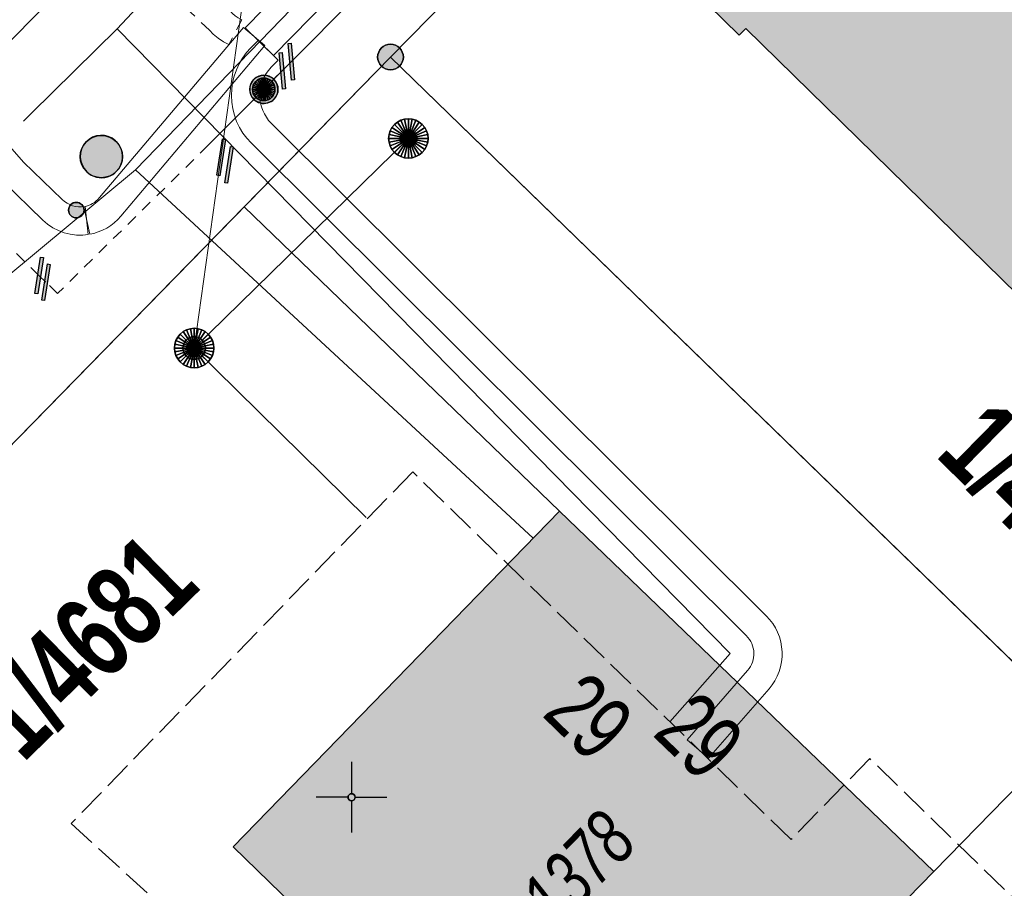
# Model space of a CAD drawing. Header units: metres. Extents: x 2695560 to 2696939, y 1260491 to 1262050.
# Tile 265 of 656: x 2695795 to 2695813, y 1260923 to 1260939. Entities that reach past the tile are written whole.
import ezdxf

# ---------------------------------------------------------------- set-up
doc = ezdxf.new("R2010")
doc.units = ezdxf.units.M
for name, pattern in [('AUSGEZOGEN', [0]), ('STRICHLINIE_S4', [0.66, 0.5, -0.16]), ('VERDECKT2_S2', [0.36, 0.2, -0.16])]:
    doc.linetypes.add(name, pattern=pattern)
for name, color, linetype in [('XR$1$AV_Gebäudeflächen (BB)', 7, 'AUSGEZOGEN'), ('XR$1$AV_Grenzpunkte', 7, 'AUSGEZOGEN'), ('XR$1$AV_Grundstück-Nr.', 7, 'AUSGEZOGEN'), ('XR$1$AV_Haus-Nr.', 7, 'AUSGEZOGEN'), ('XR$1$AV_Koordinatennetzpunkte', 7, 'AUSGEZOGEN'), ('XR$1$AV_Linien (BB)', 7, 'AUSGEZOGEN'), ('XR$1$AV_Proj. Gebäude', 7, 'AUSGEZOGEN'), ('XR$1$AV_Proj. Haus-Nr.', 7, 'AUSGEZOGEN'), ('XR$1$AV_Versicherung-Nr.', 7, 'AUSGEZOGEN'), ('XR$1$AW_LK_Schachtdeckel', 24, 'AUSGEZOGEN'), ('XR$1$EW_LK_Knoten', 1, 'AUSGEZOGEN'), ('XR$1$GA_LK_Rohrleitungsteil', 32, 'AUSGEZOGEN'), ('XR$1$GA_LK_Siphon', 32, 'AUSGEZOGEN'), ('XR$1$Liegenschaftsgrenzen', 7, 'AUSGEZOGEN'), ('XR$1$PFAV', 255, 'AUSGEZOGEN'), ('XR$1$PFAW', 255, 'AUSGEZOGEN'), ('XR$1$PFGA', 255, 'AUSGEZOGEN'), ('XR$1$RAEW', 8, 'AUSGEZOGEN')]:
    doc.layers.add(name, color=color, linetype=linetype)
for name, color, linetype, lineweight in [('XR$2$ABW-Linie-R-genau', 4, 'AUSGEZOGEN', 18), ('XR$2$ABW-Punkt', 6, 'AUSGEZOGEN', 18), ('XR$2$ELE-Flaeche-oberirdisch', 1, 'AUSGEZOGEN', 18), ('XR$2$ELE-LinieFlaeche-genau', 1, 'AUSGEZOGEN', 18), ('XR$2$ELE-LinieFlaeche-ungenau', 1, 'VERDECKT2_S2', 18), ('XR$2$GAS-Linie-genau', 12, 'AUSGEZOGEN', 18), ('XR$2$GAS-Linie-ungenau', 12, 'VERDECKT2_S2', 18), ('XR$2$GAS-Punkt', 12, 'AUSGEZOGEN', 18), ('XR$2$KOM-Linie-U-genau', 91, 'AUSGEZOGEN', 18), ('XR$2$WAS-Linie-genau', 5, 'AUSGEZOGEN', 18), ('XR$2$WAS-Linie-ungenau', 5, 'VERDECKT2_S2', 18)]:
    doc.layers.add(name, color=color, linetype=linetype, lineweight=lineweight)
doc.styles.add('ARIAL', font='arial.ttf')

# ---------------------------------------------------------------- blocks, each defined once
blk = doc.blocks.new('BAV15')
at = {"layer": 'XR$1$PFAV', "transparency": 33554687}
blk.add_hatch(color=7, dxfattribs=at).paths.add_polyline_path([(0.5, 0), (0.49, 0.101), (0.459, 0.197), (0.41, 0.286), (0.344, 0.362), (0.264, 0.424), (0.174, 0.469), (0.076, 0.494), (-0.025, 0.499), (-0.125, 0.484), (-0.22, 0.449), (-0.306, 0.395), (-0.379, 0.326), (-0.437, 0.243), (-0.477, 0.15), (-0.497, 0.051), (-0.497, -0.051), (-0.477, -0.15), (-0.437, -0.243), (-0.379, -0.326), (-0.306, -0.395), (-0.22, -0.449), (-0.125, -0.484), (-0.025, -0.499), (0.076, -0.494), (0.174, -0.469), (0.264, -0.424), (0.344, -0.362), (0.41, -0.286), (0.459, -0.197), (0.49, -0.101)])
at = {"color": 7, "transparency": 33554687}
for start, end in [(90, 270), (270, 90)]:
    blk.add_arc((0, 0), 0.5, start, end, dxfattribs=at)
at = {"layer": 'XR$1$PFAV', "transparency": 33554687}
blk.add_circle((0, 0), 0.5, dxfattribs=at)
blk = doc.blocks.new('BAV2041')
at = {"color": 7, "transparency": 33554687}
for p, q in [((0, 0.5), (0, 0.05)), ((-0.05, 0), (-0.5, 0)), ((0.05, 0), (0.5, 0)), ((0, -0.05), (0, -0.5))]:
    blk.add_line(p, q, dxfattribs=at)
blk.add_circle((0, 0), 0.05, dxfattribs=at)
for start, end in [(90, 270), (270, 90)]:
    blk.add_arc((0, 0), 0.05, start, end, dxfattribs=at)
blk = doc.blocks.new('BAW2082')
at = {"layer": 'XR$1$PFAW', "transparency": 33554687}
blk.add_hatch(color=7, dxfattribs=at).paths.add_polyline_path([(0.509, -0.003), (0.499, 0.098), (0.469, 0.194), (0.42, 0.283), (0.354, 0.359), (0.274, 0.421), (0.183, 0.466), (0.085, 0.491), (-0.016, 0.496), (-0.116, 0.481), (-0.211, 0.446), (-0.297, 0.392), (-0.37, 0.323), (-0.428, 0.24), (-0.468, 0.147), (-0.488, 0.047), (-0.488, -0.054), (-0.468, -0.153), (-0.428, -0.246), (-0.37, -0.329), (-0.297, -0.398), (-0.211, -0.452), (-0.116, -0.487), (-0.016, -0.502), (0.085, -0.497), (0.183, -0.472), (0.274, -0.427), (0.354, -0.366), (0.42, -0.289), (0.469, -0.2), (0.499, -0.104)])
at = {"transparency": 33554687}
for start, end in [(91.1948, 268.8052), (268.8052, 91.1948)]:
    blk.add_arc((0.01, 0), 0.5, start, end, dxfattribs=at)
at = {"layer": 'XR$1$PFAW', "transparency": 33554687}
blk.add_circle((0.009, -0.003), 0.5, dxfattribs=at)
blk = doc.blocks.new('BGA2013')
at = {"transparency": 33554687}
blk.add_hatch(color=36, dxfattribs=at).paths.add_polyline_path([(-0.291, -0.409), (0.352, 0.357), (0.291, 0.409), (-0.352, -0.357)])
at = {"color": 32, "transparency": 33554687}
blk.add_lwpolyline([(-0.291, -0.409), (-0.352, -0.357), (0.291, 0.409), (0.352, 0.357), (-0.291, -0.409)], close=True, dxfattribs=at)
blk = doc.blocks.new('BGA15')
at = {"layer": 'XR$1$PFGA', "transparency": 33554687}
blk.add_hatch(color=7, dxfattribs=at).paths.add_polyline_path([(0.5, 0), (0.49, 0.101), (0.459, 0.197), (0.41, 0.286), (0.344, 0.362), (0.264, 0.424), (0.174, 0.469), (0.076, 0.494), (-0.025, 0.499), (-0.125, 0.484), (-0.22, 0.449), (-0.306, 0.395), (-0.379, 0.326), (-0.437, 0.243), (-0.477, 0.15), (-0.497, 0.051), (-0.497, -0.051), (-0.477, -0.15), (-0.437, -0.243), (-0.379, -0.326), (-0.306, -0.395), (-0.22, -0.449), (-0.125, -0.484), (-0.025, -0.499), (0.076, -0.494), (0.174, -0.469), (0.264, -0.424), (0.344, -0.362), (0.41, -0.286), (0.459, -0.197), (0.49, -0.101)])
at = {"color": 32, "transparency": 33554687}
for start, end in [(91.1948, 268.8052), (268.8052, 91.1948)]:
    blk.add_arc((0, 0), 0.5, start, end, dxfattribs=at)
at = {"layer": 'XR$1$PFGA', "transparency": 33554687}
blk.add_circle((0, 0), 0.5, dxfattribs=at)
blk = doc.blocks.new('BEW957')
at = {"layer": 'XR$1$RAEW', "transparency": 33554687}
blk.add_hatch(color=1, dxfattribs=at).paths.add_polyline_path([(-0.5, 0), (-0.497, -0.051), (-0.49, -0.101), (-0.477, -0.15), (-0.459, -0.197), (-0.437, -0.243), (-0.41, -0.286), (-0.379, -0.326), (-0.344, -0.362), (-0.306, -0.395), (-0.264, -0.424), (-0.22, -0.449), (-0.174, -0.469), (-0.125, -0.484), (-0.076, -0.494), (-0.025, -0.499), (0.025, -0.499), (0.076, -0.494), (0.125, -0.484), (0.174, -0.469), (0.22, -0.449), (0.264, -0.424), (0.306, -0.395), (0.344, -0.362), (0.379, -0.326), (0.41, -0.286), (0.437, -0.243), (0.459, -0.197), (0.477, -0.15), (0.49, -0.101), (0.497, -0.051), (0.5, 0), (0.497, 0.051), (0.49, 0.101), (0.477, 0.15), (0.459, 0.197), (0.437, 0.243), (0.41, 0.286), (0.379, 0.326), (0.344, 0.362), (0.306, 0.395), (0.264, 0.424), (0.22, 0.449), (0.174, 0.469), (0.125, 0.484), (0.076, 0.494), (0.025, 0.499), (-0.025, 0.499), (-0.076, 0.494), (-0.125, 0.484), (-0.174, 0.469), (-0.22, 0.449), (-0.264, 0.424), (-0.306, 0.395), (-0.344, 0.362), (-0.379, 0.326), (-0.41, 0.286), (-0.437, 0.243), (-0.459, 0.197), (-0.477, 0.15), (-0.49, 0.101), (-0.497, 0.051)])
at = {"color": 1, "transparency": 33554687}
for start, end in [(90, 180), (180, 270), (0, 90), (270, 0)]:
    blk.add_arc((0, 0), 0.5, start, end, dxfattribs=at)
at = {"layer": 'XR$1$RAEW', "color": 1, "transparency": 33554687}
blk.add_circle((0, 0), 0.5, dxfattribs=at)
blk = doc.blocks.new('GAS-SIPHON')
at = {"layer": 'XR$2$GAS-Punkt', "linetype": 'AUSGEZOGEN', "lineweight": 25, "transparency": 33554687}
for p, q in [((0, 200, 2500), (0, 350, 2500)), ((0, -200, 2500), (0, -350, 2500))]:
    blk.add_line(p, q, dxfattribs=at)
for points in [[(-77, 185, 2500), (0, 0, 2500), (-111, 166, 2500)], [(-77, 185), (0, 0), (-111, 166)], [(-77, 185, 2500), (-77, 185), (-111, 166), (-111, 166, 2500)], [(-39, 196, 2500), (0, 0, 2500), (-77, 185, 2500)], [(-39, 196), (0, 0), (-77, 185)], [(-39, 196, 2500), (-39, 196), (-77, 185), (-77, 185, 2500)], [(0, 200, 2500), (0, 0, 2500), (-39, 196, 2500)], [(0, 200), (0, 0), (-39, 196)], [(0, 200, 2500), (0, 200), (-39, 196), (-39, 196, 2500)], [(39, 196, 2500), (0, 0, 2500), (0, 200, 2500)], [(39, 196), (0, 0), (0, 200)], [(39, 196, 2500), (39, 196), (0, 200), (0, 200, 2500)], [(77, 185, 2500), (0, 0, 2500), (39, 196, 2500)], [(77, 185), (0, 0), (39, 196)], [(111, 166, 2500), (0, 0, 2500), (77, 185, 2500)], [(111, 166), (0, 0), (77, 185)], [(77, 185, 2500), (77, 185), (39, 196), (39, 196, 2500)], [(111, 166, 2500), (111, 166), (77, 185), (77, 185, 2500)], [(-196, 39, 2500), (0, 0, 2500), (-200, 0, 2500)], [(-196, 39), (0, 0), (-200, 0)], [(-196, 39, 2500), (-196, 39), (-200, 0), (-200, 0, 2500)], [(-200, 0, 2500), (0, 0, 2500), (-196, -39, 2500)], [(-200, 0), (0, 0), (-196, -39)], [(-185, 77, 2500), (0, 0, 2500), (-196, 39, 2500)], [(-185, 77), (0, 0), (-196, 39)], [(-185, 77, 2500), (-185, 77), (-196, 39), (-196, 39, 2500)], [(-196, -39, 2500), (0, 0, 2500), (-185, -77, 2500)], [(-196, -39), (0, 0), (-185, -77)], [(-166, 111, 2500), (0, 0, 2500), (-185, 77, 2500)], [(-166, 111), (0, 0), (-185, 77)], [(-166, 111, 2500), (-166, 111), (-185, 77), (-185, 77, 2500)], [(-185, -77, 2500), (0, 0, 2500), (-166, -111, 2500)], [(-185, -77), (0, 0), (-166, -111)], [(-141, 141, 2500), (0, 0, 2500), (-166, 111, 2500)], [(-141, 141), (0, 0), (-166, 111)], [(-141, 141, 2500), (-141, 141), (-166, 111), (-166, 111, 2500)], [(-166, -111, 2500), (0, 0, 2500), (-141, -141, 2500)], [(-166, -111), (0, 0), (-141, -141)], [(-111, 166, 2500), (0, 0, 2500), (-141, 141, 2500)], [(-111, 166), (0, 0), (-141, 141)], [(-111, 166, 2500), (-111, 166), (-141, 141), (-141, 141, 2500)], [(-141, -141, 2500), (0, 0, 2500), (-111, -166, 2500)], [(-141, -141), (0, 0), (-111, -166)], [(-111, -166, 2500), (0, 0, 2500), (-77, -185, 2500)], [(-111, -166), (0, 0), (-77, -185)], [(-77, -185, 2500), (0, 0, 2500), (-39, -196, 2500)], [(-77, -185), (0, 0), (-39, -196)], [(-39, -196, 2500), (0, 0, 2500), (0, -200, 2500)], [(-39, -196), (0, 0), (0, -200)], [(141, 141, 2500), (0, 0, 2500), (111, 166, 2500)], [(141, 141), (0, 0), (111, 166)], [(166, 111, 2500), (0, 0, 2500), (141, 141, 2500)], [(166, 111), (0, 0), (141, 141)], [(185, 77, 2500), (0, 0, 2500), (166, 111, 2500)], [(185, 77), (0, 0), (166, 111)], [(196, 39, 2500), (0, 0, 2500), (185, 77, 2500)], [(196, 39), (0, 0), (185, 77)], [(200, 0, 2500), (0, 0, 2500), (196, 39, 2500)], [(200, 0), (0, 0), (196, 39)], [(0, -200, 2500), (0, 0, 2500), (39, -196, 2500)], [(39, -196, 2500), (0, 0, 2500), (77, -185, 2500)], [(77, -185, 2500), (0, 0, 2500), (111, -166, 2500)], [(111, -166, 2500), (0, 0, 2500), (141, -141, 2500)], [(141, -141, 2500), (0, 0, 2500), (166, -111, 2500)], [(166, -111, 2500), (0, 0, 2500), (185, -77, 2500)], [(185, -77, 2500), (0, 0, 2500), (196, -39, 2500)], [(196, -39, 2500), (0, 0, 2500), (200, 0, 2500)], [(0, -200), (0, 0), (39, -196)], [(39, -196), (0, 0), (77, -185)], [(77, -185), (0, 0), (111, -166)], [(111, -166), (0, 0), (141, -141)], [(141, -141), (0, 0), (166, -111)], [(166, -111), (0, 0), (185, -77)], [(185, -77), (0, 0), (196, -39)], [(196, -39), (0, 0), (200, 0)], [(141, 141, 2500), (141, 141), (111, 166), (111, 166, 2500)], [(166, 111, 2500), (166, 111), (141, 141), (141, 141, 2500)], [(185, 77, 2500), (185, 77), (166, 111), (166, 111, 2500)], [(196, 39, 2500), (196, 39), (185, 77), (185, 77, 2500)], [(200, 0, 2500), (200, 0), (196, 39), (196, 39, 2500)], [(-200, 0, 2500), (-200, 0), (-196, -39), (-196, -39, 2500)], [(-196, -39, 2500), (-196, -39), (-185, -77), (-185, -77, 2500)], [(-185, -77, 2500), (-185, -77), (-166, -111), (-166, -111, 2500)], [(-166, -111, 2500), (-166, -111), (-141, -141), (-141, -141, 2500)], [(-141, -141, 2500), (-141, -141), (-111, -166), (-111, -166, 2500)], [(-111, -166, 2500), (-111, -166), (-77, -185), (-77, -185, 2500)], [(77, -185, 2500), (77, -185), (111, -166), (111, -166, 2500)], [(111, -166, 2500), (111, -166), (141, -141), (141, -141, 2500)], [(141, -141, 2500), (141, -141), (166, -111), (166, -111, 2500)], [(166, -111, 2500), (166, -111), (185, -77), (185, -77, 2500)], [(185, -77, 2500), (185, -77), (196, -39), (196, -39, 2500)], [(196, -39, 2500), (196, -39), (200, 0), (200, 0, 2500)], [(-77, -185, 2500), (-77, -185), (-39, -196), (-39, -196, 2500)], [(-39, -196, 2500), (-39, -196), (0, -200), (0, -200, 2500)], [(0, -200, 2500), (0, -200), (39, -196), (39, -196, 2500)], [(39, -196, 2500), (39, -196), (77, -185), (77, -185, 2500)]]:
    blk.add_3dface(points, dxfattribs=at)
blk = doc.blocks.new('ABW-NORMSCHACHT_WEITERE')
at = {"layer": 'XR$2$ABW-Punkt', "linetype": 'AUSGEZOGEN', "lineweight": 25, "transparency": 33554687}
for points in [[(-77, 185, 2500), (0, 0, 2500), (-111, 166, 2500)], [(-77, 185), (0, 0), (-111, 166)], [(-77, 185, 2500), (-77, 185), (-111, 166), (-111, 166, 2500)], [(-39, 196, 2500), (0, 0, 2500), (-77, 185, 2500)], [(-39, 196), (0, 0), (-77, 185)], [(-39, 196, 2500), (-39, 196), (-77, 185), (-77, 185, 2500)], [(0, 200, 2500), (0, 0, 2500), (-39, 196, 2500)], [(0, 200), (0, 0), (-39, 196)], [(0, 200, 2500), (0, 200), (-39, 196), (-39, 196, 2500)], [(39, 196, 2500), (0, 0, 2500), (0, 200, 2500)], [(39, 196), (0, 0), (0, 200)], [(39, 196, 2500), (39, 196), (0, 200), (0, 200, 2500)], [(77, 185, 2500), (0, 0, 2500), (39, 196, 2500)], [(77, 185), (0, 0), (39, 196)], [(111, 166, 2500), (0, 0, 2500), (77, 185, 2500)], [(111, 166), (0, 0), (77, 185)], [(77, 185, 2500), (77, 185), (39, 196), (39, 196, 2500)], [(111, 166, 2500), (111, 166), (77, 185), (77, 185, 2500)], [(-196, 39, 2500), (0, 0, 2500), (-200, 0, 2500)], [(-196, 39), (0, 0), (-200, 0)], [(-196, 39, 2500), (-196, 39), (-200, 0), (-200, 0, 2500)], [(-200, 0, 2500), (0, 0, 2500), (-196, -39, 2500)], [(-200, 0), (0, 0), (-196, -39)], [(-185, 77, 2500), (0, 0, 2500), (-196, 39, 2500)], [(-185, 77), (0, 0), (-196, 39)], [(-185, 77, 2500), (-185, 77), (-196, 39), (-196, 39, 2500)], [(-196, -39, 2500), (0, 0, 2500), (-185, -77, 2500)], [(-196, -39), (0, 0), (-185, -77)], [(-166, 111, 2500), (0, 0, 2500), (-185, 77, 2500)], [(-166, 111), (0, 0), (-185, 77)], [(-166, 111, 2500), (-166, 111), (-185, 77), (-185, 77, 2500)], [(-185, -77, 2500), (0, 0, 2500), (-166, -111, 2500)], [(-185, -77), (0, 0), (-166, -111)], [(-141, 141, 2500), (0, 0, 2500), (-166, 111, 2500)], [(-141, 141), (0, 0), (-166, 111)], [(-141, 141, 2500), (-141, 141), (-166, 111), (-166, 111, 2500)], [(-166, -111, 2500), (0, 0, 2500), (-141, -141, 2500)], [(-166, -111), (0, 0), (-141, -141)], [(-111, 166, 2500), (0, 0, 2500), (-141, 141, 2500)], [(-111, 166), (0, 0), (-141, 141)], [(-111, 166, 2500), (-111, 166), (-141, 141), (-141, 141, 2500)], [(-141, -141, 2500), (0, 0, 2500), (-111, -166, 2500)], [(-141, -141), (0, 0), (-111, -166)], [(-111, -166, 2500), (0, 0, 2500), (-77, -185, 2500)], [(-111, -166), (0, 0), (-77, -185)], [(-77, -185, 2500), (0, 0, 2500), (-39, -196, 2500)], [(-77, -185), (0, 0), (-39, -196)], [(-39, -196, 2500), (0, 0, 2500), (0, -200, 2500)], [(-39, -196), (0, 0), (0, -200)], [(141, 141, 2500), (0, 0, 2500), (111, 166, 2500)], [(141, 141), (0, 0), (111, 166)], [(166, 111, 2500), (0, 0, 2500), (141, 141, 2500)], [(166, 111), (0, 0), (141, 141)], [(185, 77, 2500), (0, 0, 2500), (166, 111, 2500)], [(185, 77), (0, 0), (166, 111)], [(196, 39, 2500), (0, 0, 2500), (185, 77, 2500)], [(196, 39), (0, 0), (185, 77)], [(200, 0, 2500), (0, 0, 2500), (196, 39, 2500)], [(200, 0), (0, 0), (196, 39)], [(0, -200, 2500), (0, 0, 2500), (39, -196, 2500)], [(39, -196, 2500), (0, 0, 2500), (77, -185, 2500)], [(77, -185, 2500), (0, 0, 2500), (111, -166, 2500)], [(111, -166, 2500), (0, 0, 2500), (141, -141, 2500)], [(141, -141, 2500), (0, 0, 2500), (166, -111, 2500)], [(166, -111, 2500), (0, 0, 2500), (185, -77, 2500)], [(185, -77, 2500), (0, 0, 2500), (196, -39, 2500)], [(196, -39, 2500), (0, 0, 2500), (200, 0, 2500)], [(0, -200), (0, 0), (39, -196)], [(39, -196), (0, 0), (77, -185)], [(77, -185), (0, 0), (111, -166)], [(111, -166), (0, 0), (141, -141)], [(141, -141), (0, 0), (166, -111)], [(166, -111), (0, 0), (185, -77)], [(185, -77), (0, 0), (196, -39)], [(196, -39), (0, 0), (200, 0)], [(141, 141, 2500), (141, 141), (111, 166), (111, 166, 2500)], [(166, 111, 2500), (166, 111), (141, 141), (141, 141, 2500)], [(185, 77, 2500), (185, 77), (166, 111), (166, 111, 2500)], [(196, 39, 2500), (196, 39), (185, 77), (185, 77, 2500)], [(200, 0, 2500), (200, 0), (196, 39), (196, 39, 2500)], [(-200, 0, 2500), (-200, 0), (-196, -39), (-196, -39, 2500)], [(-196, -39, 2500), (-196, -39), (-185, -77), (-185, -77, 2500)], [(-185, -77, 2500), (-185, -77), (-166, -111), (-166, -111, 2500)], [(-166, -111, 2500), (-166, -111), (-141, -141), (-141, -141, 2500)], [(-141, -141, 2500), (-141, -141), (-111, -166), (-111, -166, 2500)], [(-111, -166, 2500), (-111, -166), (-77, -185), (-77, -185, 2500)], [(77, -185, 2500), (77, -185), (111, -166), (111, -166, 2500)], [(111, -166, 2500), (111, -166), (141, -141), (141, -141, 2500)], [(141, -141, 2500), (141, -141), (166, -111), (166, -111, 2500)], [(166, -111, 2500), (166, -111), (185, -77), (185, -77, 2500)], [(185, -77, 2500), (185, -77), (196, -39), (196, -39, 2500)], [(196, -39, 2500), (196, -39), (200, 0), (200, 0, 2500)], [(-77, -185, 2500), (-77, -185), (-39, -196), (-39, -196, 2500)], [(-39, -196, 2500), (-39, -196), (0, -200), (0, -200, 2500)], [(0, -200, 2500), (0, -200), (39, -196), (39, -196, 2500)], [(39, -196, 2500), (39, -196), (77, -185), (77, -185, 2500)]]:
    blk.add_3dface(points, dxfattribs=at)
blk = doc.blocks.new('ABW-SCHLAMMSAMMLER_RUND')
at = {"layer": 'XR$2$ABW-Punkt', "linetype": 'AUSGEZOGEN', "lineweight": 13, "transparency": 33554687}
for p, q in [((-70, 75, 2500), (70, 75, 2500)), ((-70, -75, 2500), (70, -75, 2500))]:
    blk.add_line(p, q, dxfattribs=at)
blk.add_polyline3d([(90, 0, 2500), (0, 0, 2500), (-90, 0, 2500)], dxfattribs=at)
at = {"layer": 'XR$2$ABW-Punkt', "linetype": 'AUSGEZOGEN', "lineweight": 25, "transparency": 33554687}
for points in [[(-147, 29, 2500), (0, 0, 2500), (-150, 0, 2500)], [(-147, 29), (0, 0), (-150, 0)], [(-147, 29, 2500), (-147, 29), (-150, 0), (-150, 0, 2500)], [(-150, 0, 2500), (0, 0, 2500), (-147, -29, 2500)], [(-150, 0), (0, 0), (-147, -29)], [(-139, 57, 2500), (0, 0, 2500), (-147, 29, 2500)], [(-139, 57), (0, 0), (-147, 29)], [(-139, 57, 2500), (-139, 57), (-147, 29), (-147, 29, 2500)], [(-147, -29, 2500), (0, 0, 2500), (-139, -57, 2500)], [(-147, -29), (0, 0), (-139, -57)], [(-125, 83, 2500), (0, 0, 2500), (-139, 57, 2500)], [(-125, 83), (0, 0), (-139, 57)], [(-125, 83, 2500), (-125, 83), (-139, 57), (-139, 57, 2500)], [(-139, -57, 2500), (0, 0, 2500), (-125, -83, 2500)], [(-139, -57), (0, 0), (-125, -83)], [(-106, 106, 2500), (0, 0, 2500), (-125, 83, 2500)], [(-106, 106), (0, 0), (-125, 83)], [(-106, 106, 2500), (-106, 106), (-125, 83), (-125, 83, 2500)], [(-125, -83, 2500), (0, 0, 2500), (-106, -106, 2500)], [(-125, -83), (0, 0), (-106, -106)], [(-83, 125, 2500), (0, 0, 2500), (-106, 106, 2500)], [(-83, 125), (0, 0), (-106, 106)], [(-83, 125, 2500), (-83, 125), (-106, 106), (-106, 106, 2500)], [(-106, -106, 2500), (0, 0, 2500), (-83, -125, 2500)], [(-106, -106), (0, 0), (-83, -125)], [(-57, 139, 2500), (0, 0, 2500), (-83, 125, 2500)], [(-57, 139), (0, 0), (-83, 125)], [(-57, 139, 2500), (-57, 139), (-83, 125), (-83, 125, 2500)], [(-83, -125, 2500), (0, 0, 2500), (-57, -139, 2500)], [(-83, -125), (0, 0), (-57, -139)], [(-29, 147, 2500), (0, 0, 2500), (-57, 139, 2500)], [(-29, 147), (0, 0), (-57, 139)], [(-29, 147, 2500), (-29, 147), (-57, 139), (-57, 139, 2500)], [(-57, -139, 2500), (0, 0, 2500), (-29, -147, 2500)], [(-57, -139), (0, 0), (-29, -147)], [(0, 150, 2500), (0, 0, 2500), (-29, 147, 2500)], [(0, 150), (0, 0), (-29, 147)], [(0, 150, 2500), (0, 150), (-29, 147), (-29, 147, 2500)], [(-29, -147, 2500), (0, 0, 2500), (0, -150, 2500)], [(-29, -147), (0, 0), (0, -150)], [(29, 147, 2500), (0, 0, 2500), (0, 150, 2500)], [(29, 147), (0, 0), (0, 150)], [(29, 147, 2500), (29, 147), (0, 150), (0, 150, 2500)], [(57, 139, 2500), (0, 0, 2500), (29, 147, 2500)], [(57, 139), (0, 0), (29, 147)], [(83, 125, 2500), (0, 0, 2500), (57, 139, 2500)], [(83, 125), (0, 0), (57, 139)], [(106, 106, 2500), (0, 0, 2500), (83, 125, 2500)], [(106, 106), (0, 0), (83, 125)], [(125, 83, 2500), (0, 0, 2500), (106, 106, 2500)], [(125, 83), (0, 0), (106, 106)], [(139, 57, 2500), (0, 0, 2500), (125, 83, 2500)], [(139, 57), (0, 0), (125, 83)], [(147, 29, 2500), (0, 0, 2500), (139, 57, 2500)], [(147, 29), (0, 0), (139, 57)], [(150, 0, 2500), (0, 0, 2500), (147, 29, 2500)], [(150, 0), (0, 0), (147, 29)], [(0, -150, 2500), (0, 0, 2500), (29, -147, 2500)], [(29, -147, 2500), (0, 0, 2500), (57, -139, 2500)], [(57, -139, 2500), (0, 0, 2500), (83, -125, 2500)], [(83, -125, 2500), (0, 0, 2500), (106, -106, 2500)], [(106, -106, 2500), (0, 0, 2500), (125, -83, 2500)], [(125, -83, 2500), (0, 0, 2500), (139, -57, 2500)], [(139, -57, 2500), (0, 0, 2500), (147, -29, 2500)], [(147, -29, 2500), (0, 0, 2500), (150, 0, 2500)], [(0, -150), (0, 0), (29, -147)], [(29, -147), (0, 0), (57, -139)], [(57, -139), (0, 0), (83, -125)], [(83, -125), (0, 0), (106, -106)], [(106, -106), (0, 0), (125, -83)], [(125, -83), (0, 0), (139, -57)], [(139, -57), (0, 0), (147, -29)], [(147, -29), (0, 0), (150, 0)], [(57, 139, 2500), (57, 139), (29, 147), (29, 147, 2500)], [(83, 125, 2500), (83, 125), (57, 139), (57, 139, 2500)], [(106, 106, 2500), (106, 106), (83, 125), (83, 125, 2500)], [(125, 83, 2500), (125, 83), (106, 106), (106, 106, 2500)], [(139, 57, 2500), (139, 57), (125, 83), (125, 83, 2500)], [(147, 29, 2500), (147, 29), (139, 57), (139, 57, 2500)], [(150, 0, 2500), (150, 0), (147, 29), (147, 29, 2500)], [(-150, 0, 2500), (-150, 0), (-147, -29), (-147, -29, 2500)], [(-147, -29, 2500), (-147, -29), (-139, -57), (-139, -57, 2500)], [(-139, -57, 2500), (-139, -57), (-125, -83), (-125, -83, 2500)], [(-125, -83, 2500), (-125, -83), (-106, -106), (-106, -106, 2500)], [(-106, -106, 2500), (-106, -106), (-83, -125), (-83, -125, 2500)], [(-83, -125, 2500), (-83, -125), (-57, -139), (-57, -139, 2500)], [(-57, -139, 2500), (-57, -139), (-29, -147), (-29, -147, 2500)], [(-29, -147, 2500), (-29, -147), (0, -150), (0, -150, 2500)], [(0, -150, 2500), (0, -150), (29, -147), (29, -147, 2500)], [(29, -147, 2500), (29, -147), (57, -139), (57, -139, 2500)], [(57, -139, 2500), (57, -139), (83, -125), (83, -125, 2500)], [(83, -125, 2500), (83, -125), (106, -106), (106, -106, 2500)], [(106, -106, 2500), (106, -106), (125, -83), (125, -83, 2500)], [(125, -83, 2500), (125, -83), (139, -57), (139, -57, 2500)], [(139, -57, 2500), (139, -57), (147, -29), (147, -29, 2500)], [(147, -29, 2500), (147, -29), (150, 0), (150, 0, 2500)]]:
    blk.add_3dface(points, dxfattribs=at)
blk = doc.blocks.new('ABW-DECKEL')
at = {"layer": 'XR$2$ABW-Punkt', "linetype": 'AUSGEZOGEN', "lineweight": 25, "transparency": 33554687}
for points in [[(0, 350, 2500), (0, 0, 2500), (-68, 343, 2500)], [(0, 350), (0, 0), (-68, 343)], [(0, 350, 2500), (0, 350), (-68, 343), (-68, 343, 2500)], [(68, 343, 2500), (0, 0, 2500), (0, 350, 2500)], [(68, 343), (0, 0), (0, 350)], [(68, 343, 2500), (68, 343), (0, 350), (0, 350, 2500)], [(-291, 194, 2500), (0, 0, 2500), (-323, 134, 2500)], [(-291, 194), (0, 0), (-323, 134)], [(-291, 194, 2500), (-291, 194), (-323, 134), (-323, 134, 2500)], [(-247, 247, 2500), (0, 0, 2500), (-291, 194, 2500)], [(-247, 247), (0, 0), (-291, 194)], [(-247, 247, 2500), (-247, 247), (-291, 194), (-291, 194, 2500)], [(-194, 291, 2500), (0, 0, 2500), (-247, 247, 2500)], [(-194, 291), (0, 0), (-247, 247)], [(-194, 291, 2500), (-194, 291), (-247, 247), (-247, 247, 2500)], [(-134, 323, 2500), (0, 0, 2500), (-194, 291, 2500)], [(-134, 323), (0, 0), (-194, 291)], [(-134, 323, 2500), (-134, 323), (-194, 291), (-194, 291, 2500)], [(-68, 343, 2500), (0, 0, 2500), (-134, 323, 2500)], [(-68, 343), (0, 0), (-134, 323)], [(-68, 343, 2500), (-68, 343), (-134, 323), (-134, 323, 2500)], [(134, 323, 2500), (0, 0, 2500), (68, 343, 2500)], [(134, 323), (0, 0), (68, 343)], [(194, 291, 2500), (0, 0, 2500), (134, 323, 2500)], [(194, 291), (0, 0), (134, 323)], [(247, 247, 2500), (0, 0, 2500), (194, 291, 2500)], [(247, 247), (0, 0), (194, 291)], [(291, 194, 2500), (0, 0, 2500), (247, 247, 2500)], [(291, 194), (0, 0), (247, 247)], [(323, 134, 2500), (0, 0, 2500), (291, 194, 2500)], [(323, 134), (0, 0), (291, 194)], [(134, 323, 2500), (134, 323), (68, 343), (68, 343, 2500)], [(194, 291, 2500), (194, 291), (134, 323), (134, 323, 2500)], [(247, 247, 2500), (247, 247), (194, 291), (194, 291, 2500)], [(291, 194, 2500), (291, 194), (247, 247), (247, 247, 2500)], [(323, 134, 2500), (323, 134), (291, 194), (291, 194, 2500)], [(-343, 68, 2500), (0, 0, 2500), (-350, 0, 2500)], [(-343, 68), (0, 0), (-350, 0)], [(-343, 68, 2500), (-343, 68), (-350, 0), (-350, 0, 2500)], [(-350, 0, 2500), (0, 0, 2500), (-343, -68, 2500)], [(-350, 0), (0, 0), (-343, -68)], [(-323, 134, 2500), (0, 0, 2500), (-343, 68, 2500)], [(-323, 134), (0, 0), (-343, 68)], [(-323, 134, 2500), (-323, 134), (-343, 68), (-343, 68, 2500)], [(-343, -68, 2500), (0, 0, 2500), (-323, -134, 2500)], [(-343, -68), (0, 0), (-323, -134)], [(-323, -134, 2500), (0, 0, 2500), (-291, -194, 2500)], [(-323, -134), (0, 0), (-291, -194)], [(-291, -194, 2500), (0, 0, 2500), (-247, -247, 2500)], [(-291, -194), (0, 0), (-247, -247)], [(-247, -247, 2500), (0, 0, 2500), (-194, -291, 2500)], [(-247, -247), (0, 0), (-194, -291)], [(-194, -291, 2500), (0, 0, 2500), (-134, -323, 2500)], [(-194, -291), (0, 0), (-134, -323)], [(-134, -323, 2500), (0, 0, 2500), (-68, -343, 2500)], [(-134, -323), (0, 0), (-68, -343)], [(-68, -343, 2500), (0, 0, 2500), (0, -350, 2500)], [(-68, -343), (0, 0), (0, -350)], [(343, 68, 2500), (0, 0, 2500), (323, 134, 2500)], [(343, 68), (0, 0), (323, 134)], [(350, 0, 2500), (0, 0, 2500), (343, 68, 2500)], [(350, 0), (0, 0), (343, 68)], [(0, -350, 2500), (0, 0, 2500), (68, -343, 2500)], [(68, -343, 2500), (0, 0, 2500), (134, -323, 2500)], [(134, -323, 2500), (0, 0, 2500), (194, -291, 2500)], [(194, -291, 2500), (0, 0, 2500), (247, -247, 2500)], [(247, -247, 2500), (0, 0, 2500), (291, -194, 2500)], [(291, -194, 2500), (0, 0, 2500), (323, -134, 2500)], [(323, -134, 2500), (0, 0, 2500), (343, -68, 2500)], [(343, -68, 2500), (0, 0, 2500), (350, 0, 2500)], [(0, -350), (0, 0), (68, -343)], [(68, -343), (0, 0), (134, -323)], [(134, -323), (0, 0), (194, -291)], [(194, -291), (0, 0), (247, -247)], [(247, -247), (0, 0), (291, -194)], [(291, -194), (0, 0), (323, -134)], [(323, -134), (0, 0), (343, -68)], [(343, -68), (0, 0), (350, 0)], [(343, 68, 2500), (343, 68), (323, 134), (323, 134, 2500)], [(350, 0, 2500), (350, 0), (343, 68), (343, 68, 2500)], [(-350, 0, 2500), (-350, 0), (-343, -68), (-343, -68, 2500)], [(-343, -68, 2500), (-343, -68), (-323, -134), (-323, -134, 2500)], [(-323, -134, 2500), (-323, -134), (-291, -194), (-291, -194, 2500)], [(291, -194, 2500), (291, -194), (323, -134), (323, -134, 2500)], [(323, -134, 2500), (323, -134), (343, -68), (343, -68, 2500)], [(343, -68, 2500), (343, -68), (350, 0), (350, 0, 2500)], [(-291, -194, 2500), (-291, -194), (-247, -247), (-247, -247, 2500)], [(-247, -247, 2500), (-247, -247), (-194, -291), (-194, -291, 2500)], [(-194, -291, 2500), (-194, -291), (-134, -323), (-134, -323, 2500)], [(-134, -323, 2500), (-134, -323), (-68, -343), (-68, -343, 2500)], [(-68, -343, 2500), (-68, -343), (0, -350), (0, -350, 2500)], [(0, -350, 2500), (0, -350), (68, -343), (68, -343, 2500)], [(68, -343, 2500), (68, -343), (134, -323), (134, -323, 2500)], [(134, -323, 2500), (134, -323), (194, -291), (194, -291, 2500)], [(194, -291, 2500), (194, -291), (247, -247), (247, -247, 2500)], [(247, -247, 2500), (247, -247), (291, -194), (291, -194, 2500)]]:
    blk.add_3dface(points, dxfattribs=at)

msp = doc.modelspace()

# ---------------------------------------------------------------- hatches: boundary and pattern name
at = {"layer": 'XR$1$AV_Gebäudeflächen (BB)', "true_color": 0xd2d2d2, "transparency": 33554687}
for points in [[(2695822.7, 1260924.549), (2695829.901, 1260931.914), (2695830.013, 1260932.028), (2695823.254, 1260938.653), (2695822.737, 1260938.126), (2695821.354, 1260939.481), (2695821.871, 1260940.009), (2695815.138, 1260946.609), (2695815.02, 1260946.725), (2695807.297, 1260938.847), (2695807.839, 1260938.316), (2695807.958, 1260938.437), (2695822.427, 1260924.27)], [(2695811.292, 1260923.493), (2695804.655, 1260929.878), (2695798.869, 1260923.932), (2695805.464, 1260917.52)]]:
    msp.add_hatch(color=254, dxfattribs=at).paths.add_polyline_path(points)

# ---------------------------------------------------------------- linework, layer by layer
at = {"layer": 'XR$1$AV_Linien (BB)', "color": 7, "linetype": 'AUSGEZOGEN', "transparency": 33554687}
for p, q in [((2695801.66, 1260937.93), (2695813.95, 1260950.46)), ((2695799.066, 1260935.277), (2695801.66, 1260937.93)), ((2695804.655, 1260929.878), (2695799.066, 1260935.277)), ((2695804.655, 1260929.878), (2695811.292, 1260923.493))]:
    msp.add_line(p, q, dxfattribs=at)
for points in [[(2695812.44, 1260956.07), (2695798.03, 1260941.39), (2695786.85, 1260929.99), (2695786.156, 1260929.282)], [(2695822.7, 1260924.549), (2695822.427, 1260924.27), (2695807.958, 1260938.437), (2695807.839, 1260938.316), (2695807.297, 1260938.847), (2695815.02, 1260946.725), (2695815.138, 1260946.609)], [(2695811.292, 1260923.493), (2695813.837, 1260926.101), (2695801.66, 1260937.93)], [(2695789.872, 1260925.872), (2695790.28, 1260926.29), (2695799.066, 1260935.277)], [(2695811.292, 1260923.493), (2695805.464, 1260917.52), (2695798.869, 1260923.932), (2695804.655, 1260929.878)]]:
    msp.add_lwpolyline(points, dxfattribs=at)
at = {"layer": 'XR$1$AV_Proj. Gebäude', "color": 8, "linetype": 'STRICHLINIE_S4', "transparency": 33554687}
msp.add_lwpolyline([(2695795.998, 1260924.343), (2695799.44, 1260921.212), (2695800.834, 1260922.647), (2695807.755, 1260916.353), (2695813.489, 1260922.256), (2695810.154, 1260925.496), (2695808.76, 1260924.062), (2695802.054, 1260930.577), (2695795.998, 1260924.343)], close=True, dxfattribs=at)
at = {"layer": 'XR$1$Liegenschaftsgrenzen', "color": 7, "linetype": 'AUSGEZOGEN', "transparency": 33554687}
msp.add_line((2695813.95, 1260950.46), (2695801.66, 1260937.93), dxfattribs=at)
for points in [[(2695786.156, 1260929.282), (2695786.85, 1260929.99), (2695798.03, 1260941.39)], [(2695801.66, 1260937.93), (2695790.28, 1260926.29), (2695789.872, 1260925.872)], [(2695819.166, 1260920.924), (2695818.45, 1260921.62), (2695801.66, 1260937.93)]]:
    msp.add_lwpolyline(points, dxfattribs=at)
at = {"layer": 'XR$2$ABW-Linie-R-genau', "linetype": 'AUSGEZOGEN', "transparency": 33554687}
for p, q in [((2695798.18, 1260932.772), (2695799.145, 1260939.686)), ((2695801.977, 1260936.487), (2695798.18, 1260932.772)), ((2695801.228, 1260929.769), (2695798.18, 1260932.772))]:
    msp.add_line(p, q, dxfattribs=at)
at = {"layer": 'XR$2$ELE-Flaeche-oberirdisch', "transparency": 33554687}
msp.add_lwpolyline([(2695814.708, 1260954.353), (2695799.086, 1260938.447), (2695799.586, 1260937.957), (2695815.208, 1260953.863), (2695814.708, 1260954.353)], close=True, dxfattribs=at)
at = {"layer": 'XR$2$ELE-LinieFlaeche-genau', "linetype": 'AUSGEZOGEN', "transparency": 33554687}
for points in [[(2695796.222, 1260935.277), (2695796.269, 1260935.288), (2695796.307, 1260935.3), (2695796.345, 1260935.315), (2695796.379, 1260935.333), (2695796.412, 1260935.354), (2695796.444, 1260935.379), (2695796.474, 1260935.405), (2695796.503, 1260935.437), (2695799.053, 1260938.453), (2695799.435, 1260938.131), (2695796.879, 1260935.107), (2695796.826, 1260935.049), (2695796.764, 1260934.993), (2695796.7, 1260934.944), (2695796.629, 1260934.899), (2695796.555, 1260934.861), (2695796.479, 1260934.83), (2695796.401, 1260934.804), (2695796.328, 1260934.789), (2695796.222, 1260935.277)], [(2695806.92, 1260925.829), (2695807.986, 1260927.054), (2695808.017, 1260927.092), (2695808.04, 1260927.127), (2695808.059, 1260927.164), (2695808.075, 1260927.204), (2695808.087, 1260927.244), (2695808.096, 1260927.285), (2695808.1, 1260927.328), (2695808.101, 1260927.371), (2695808.098, 1260927.412), (2695808.09, 1260927.452), (2695808.078, 1260927.495), (2695808.063, 1260927.535), (2695808.045, 1260927.571), (2695808.023, 1260927.606), (2695807.997, 1260927.641), (2695807.964, 1260927.678), (2695799.189, 1260936.406), (2695799.114, 1260936.489), (2695799.044, 1260936.582), (2695798.984, 1260936.682), (2695798.933, 1260936.788), (2695798.893, 1260936.899), (2695798.864, 1260937.013), (2695798.846, 1260937.128), (2695798.84, 1260937.246), (2695798.845, 1260937.363), (2695798.861, 1260937.479), (2695798.889, 1260937.593), (2695798.928, 1260937.704), (2695798.977, 1260937.81), (2695799.037, 1260937.912), (2695799.107, 1260938.007), (2695799.181, 1260938.089), (2695799.313, 1260938.225), (2695799.671, 1260937.875), (2695799.545, 1260937.747), (2695799.495, 1260937.691), (2695799.455, 1260937.636), (2695799.421, 1260937.578), (2695799.392, 1260937.516), (2695799.369, 1260937.451), (2695799.353, 1260937.385), (2695799.343, 1260937.317), (2695799.34, 1260937.248), (2695799.344, 1260937.18), (2695799.354, 1260937.113), (2695799.371, 1260937.047), (2695799.395, 1260936.982), (2695799.424, 1260936.92), (2695799.46, 1260936.862), (2695799.5, 1260936.807), (2695799.551, 1260936.752), (2695808.326, 1260928.022), (2695808.381, 1260927.961), (2695808.435, 1260927.892), (2695808.483, 1260927.815), (2695808.523, 1260927.733), (2695808.554, 1260927.651), (2695808.578, 1260927.566), (2695808.594, 1260927.476), (2695808.601, 1260927.387), (2695808.6, 1260927.298), (2695808.59, 1260927.209), (2695808.573, 1260927.122), (2695808.547, 1260927.036), (2695808.513, 1260926.954), (2695808.472, 1260926.875), (2695808.423, 1260926.8), (2695808.372, 1260926.734), (2695807.296, 1260925.501), (2695806.92, 1260925.829)], [(2695796.302, 1260934.784), (2695796.205, 1260934.774), (2695796.094, 1260934.775), (2695795.983, 1260934.789), (2695795.875, 1260934.816), (2695795.772, 1260934.855), (2695795.674, 1260934.905), (2695795.579, 1260934.968), (2695795.5, 1260935.037), (2695794.794, 1260935.722), (2695793.841, 1260936.803), (2695794.217, 1260937.133), (2695795.156, 1260936.068), (2695795.838, 1260935.405), (2695795.883, 1260935.366), (2695795.926, 1260935.337), (2695795.974, 1260935.313), (2695796.025, 1260935.294), (2695796.075, 1260935.281), (2695796.128, 1260935.275), (2695796.181, 1260935.274), (2695796.248, 1260935.282), (2695796.302, 1260934.784)]]:
    msp.add_lwpolyline(points, close=True, dxfattribs=at)
at = {"layer": 'XR$2$ELE-LinieFlaeche-ungenau', "linetype": 'VERDECKT2_S2', "transparency": 33554687}
msp.add_lwpolyline([(2695798.792, 1260938.149), (2695798.701, 1260938.196), (2695798.605, 1260938.261), (2695798.519, 1260938.334), (2695798.45, 1260938.404), (2695796.511, 1260940.272), (2695796.857, 1260940.632), (2695798.804, 1260938.758), (2695798.859, 1260938.7), (2695798.907, 1260938.661), (2695798.959, 1260938.626), (2695799.024, 1260938.591), (2695798.792, 1260938.149)], close=True, dxfattribs=at)
at = {"layer": 'XR$2$GAS-Linie-genau', "linetype": 'AUSGEZOGEN', "transparency": 33554687}
for p, q in [((2695814.336, 1260952.369), (2695799.9, 1260937.847)), ((2695799.9, 1260937.847), (2695799.739, 1260937.685)), ((2695799.739, 1260937.685), (2695799.413, 1260937.357)), ((2695799.413, 1260937.357), (2695798.429, 1260936.365))]:
    msp.add_line(p, q, dxfattribs=at)
at = {"layer": 'XR$2$GAS-Linie-ungenau', "linetype": 'VERDECKT2_S2', "transparency": 33554687}
for p, q in [((2695795.429, 1260934.057), (2695788.108, 1260941.18)), ((2695795.552, 1260933.937), (2695795.429, 1260934.057))]:
    msp.add_line(p, q, dxfattribs=at)
msp.add_lwpolyline([(2695798.429, 1260936.365), (2695795.757, 1260933.738), (2695795.552, 1260933.937)], dxfattribs=at)
at = {"layer": 'XR$2$KOM-Linie-U-genau', "linetype": 'AUSGEZOGEN', "transparency": 33554687}
for p, q in [((2695802.827, 1260941.807), (2695797.137, 1260935.928)), ((2695797.137, 1260935.928), (2695804.187, 1260929.399))]:
    msp.add_line(p, q, dxfattribs=at)
msp.add_lwpolyline([(2695797.137, 1260935.928), (2695787.306, 1260927.761), (2695786.083, 1260926.605)], dxfattribs=at)
at = {"layer": 'XR$2$WAS-Linie-genau', "linetype": 'AUSGEZOGEN', "transparency": 33554687}
msp.add_line((2695796.816, 1260938.427), (2695795.297, 1260936.935), dxfattribs=at)
for points in [[(2695812.537, 1260954.597), (2695801.274, 1260943.195), (2695796.816, 1260938.427)], [(2695796.816, 1260938.427), (2695807.683, 1260927.355), (2695806.612, 1260926.147)]]:
    msp.add_lwpolyline(points, dxfattribs=at)
at = {"layer": 'XR$2$WAS-Linie-ungenau', "linetype": 'VERDECKT2_S2', "transparency": 33554687}
msp.add_line((2695795.297, 1260936.935), (2695795.076, 1260936.718), dxfattribs=at)

# ---------------------------------------------------------------- block references
at = {"layer": 'XR$1$AV_Grenzpunkte', "color": 7, "linetype": 'AUSGEZOGEN', "lineweight": -3, "transparency": 33554687, "xscale": 0.4549999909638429, "yscale": 0.4549999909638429}
msp.add_blockref('BAV15', (2695801.66, 1260937.93), dxfattribs=at)
at = {"layer": 'XR$1$AV_Koordinatennetzpunkte', "color": 7, "linetype": 'AUSGEZOGEN', "lineweight": -3, "transparency": 33554687, "xscale": 1.25, "yscale": 1.25}
msp.add_blockref('BAV2041', (2695800.97, 1260924.81), dxfattribs=at)
at = {"layer": 'XR$1$AW_LK_Schachtdeckel', "color": 24, "linetype": 'AUSGEZOGEN', "lineweight": -3, "transparency": 33554687, "xscale": 0.7499999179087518, "yscale": 0.7499999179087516, "rotation": 317.296812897}
msp.add_blockref('BAW2082', (2695796.53, 1260936.171), dxfattribs=at)
at = {"layer": 'XR$1$EW_LK_Knoten', "color": 1, "linetype": 'AUSGEZOGEN', "lineweight": -3, "transparency": 33554687, "xscale": 0.2749999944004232, "yscale": 0.2749999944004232}
msp.add_blockref('BEW957', (2695796.09, 1260935.216), dxfattribs=at)
at = {"layer": 'XR$1$GA_LK_Rohrleitungsteil', "color": 32, "linetype": 'AUSGEZOGEN', "lineweight": -3, "transparency": 33554687, "xscale": 0.6499999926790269, "yscale": 0.6499999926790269}
for p, rotation in [((2695799.902, 1260937.847), 225.1700999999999), ((2695799.741, 1260937.685), 225.1700999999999), ((2695798.657, 1260936.152), 211.1210999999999), ((2695798.798, 1260936.019), 211.1210999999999), ((2695795.431, 1260934.057), 211.1210999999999), ((2695795.554, 1260933.937), 211.1210999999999)]:
    msp.add_blockref('BGA2013', p, dxfattribs=dict(at, rotation=rotation))
at = {"layer": 'XR$1$GA_LK_Siphon', "color": 32, "linetype": 'AUSGEZOGEN', "lineweight": -3, "transparency": 33554687, "xscale": 0.4999999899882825, "yscale": 0.4999999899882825, "rotation": 225.2105999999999}
msp.add_blockref('BGA15', (2695799.415, 1260937.357), dxfattribs=at)
at = {"layer": 'XR$2$ABW-Punkt', "color": 6, "linetype": 'AUSGEZOGEN', "lineweight": 18, "transparency": 33554687, "xscale": 0.001, "yscale": 0.001, "zscale": 0.001, "rotation": 360}
for name, p in [('ABW-DECKEL', (2695801.977, 1260936.487)), ('ABW-SCHLAMMSAMMLER_RUND', (2695801.977, 1260936.487)), ('ABW-DECKEL', (2695798.18, 1260932.772)), ('ABW-NORMSCHACHT_WEITERE', (2695798.18, 1260932.772))]:
    msp.add_blockref(name, p, dxfattribs=at)
at = {"layer": 'XR$2$GAS-Punkt', "color": 12, "linetype": 'AUSGEZOGEN', "lineweight": 18, "transparency": 33554687, "xscale": 0.001, "yscale": 0.001, "zscale": 0.001, "rotation": 135.3}
msp.add_blockref('GAS-SIPHON', (2695799.413, 1260937.357), dxfattribs=at)

# ---------------------------------------------------------------- texts
at = {"layer": 'XR$1$AV_Grundstück-Nr.', "color": 7, "transparency": 33554687, "char_height": 1.48491, "attachment_point": 5, "style": 'ARIAL'}
for s, insert, width, rotation in [('\\A1;{\\fArial|i0|b1;\\H1.484908;\\W0.700000;\\C7;1/4682}\\P', (2695813.387, 1260929.825), 4.98214, 315.5175), ('\\A1;{\\fArial|i0|b1;\\H1.484908;\\W0.700000;\\C7;1/4681}\\P', (2695796.227, 1260927.475), 4.97324, 44.4465)]:
    msp.add_mtext(s, dxfattribs=dict(at, insert=insert, width=width, rotation=rotation))
at = {"layer": 'XR$1$AV_Haus-Nr.', "color": 7, "transparency": 33554687, "insert": (2695807.545, 1260926.318), "char_height": 1.1621, "width": 1.68109, "attachment_point": 2, "rotation": 316.1088, "style": 'ARIAL'}
msp.add_mtext('\\W0.70;29', dxfattribs=at)
at = {"layer": 'XR$1$AV_Proj. Haus-Nr.', "color": 8, "transparency": 33554687, "insert": (2695805.589, 1260926.658), "char_height": 1.1621, "width": 1.68109, "attachment_point": 2, "rotation": 315.8307, "style": 'ARIAL'}
msp.add_mtext('\\W0.70;29', dxfattribs=at)
at = {"layer": 'XR$1$AV_Versicherung-Nr.', "color": 7, "transparency": 33554687, "insert": (2695804.989, 1260923.54), "char_height": 0.96842, "width": 2.45636, "attachment_point": 5, "rotation": 45.7038, "style": 'ARIAL'}
msp.add_mtext('\\A1;{\\fArial|i1|b0;\\H0.968418;\\W0.700000;\\C7;1378}\\P', dxfattribs=at)

doc.saveas('drawing.dxf')
